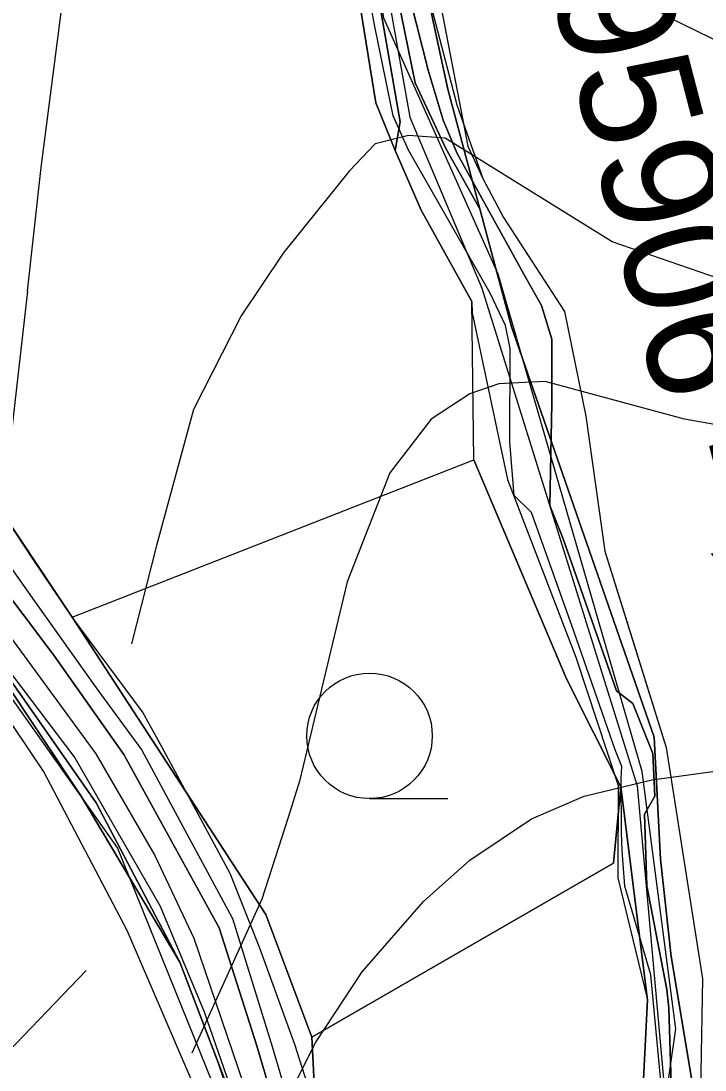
# Model space of a CAD drawing. Extents: x -1900516 to -575031, y -3809306 to -1157387.
# Drawn here: x -577899.5 to -577823.3, y -1159087.1 to -1158970.1 of the extents above; entities that cross this region are included whole.
import ezdxf

# ---------------------------------------------------------------- set-up
doc = ezdxf.new("R2010")
doc.units = 0
for name, color, linetype in [('01_OBVOD PÚ', 7, 'Continuous'), ('01_PARCELY_NÁVRH_PC', 7, 'Continuous'), ('01_PARCELY_NÁVRH_VHO', 7, 'Continuous'), ('01_PARCELY_NÁVRH_ŽP', 7, 'Continuous'), ('01_VRSTEVNICE', 7, 'Continuous'), ('02_KULTURY STAV', 7, 'Continuous'), ('03_PC_NÁVRH', 7, 'Continuous'), ('03_PC_OBJEKTY_NÁVRH', 7, 'Continuous'), ('04_ZPF_OP_ORGAN', 7, 'Continuous'), ('05_VHO_V_TOK', 7, 'Continuous'), ('06_ÚSES_IP', 7, 'Continuous')]:
    doc.layers.add(name, color=color, linetype=linetype)

msp = doc.modelspace()

# ---------------------------------------------------------------- linework, layer by layer
at = {"layer": '01_OBVOD PÚ'}
msp.add_lwpolyline([(-578005.33, -1159012.5), (-577952.04, -1158980.13), (-577944.7, -1158976.36), (-577940.17, -1158988.78), (-577938.98, -1158992.05), (-577933.85, -1158990.91), (-577931.95, -1158991.22), (-577926, -1158995.84), (-577924.4, -1158995.28), (-577922.09, -1158999.31), (-577909.88, -1159015.41), (-577902.44, -1159023.81), (-577893.83, -1159036.64), (-577849.06, -1159019.08), (-577849.26, -1159001.41), (-577854.91, -1158991.22), (-577857.83, -1158984.6), (-577859.99, -1158979.26), (-577862.32, -1158964.76)], dxfattribs=at)
at = {"layer": '01_PARCELY_NÁVRH_PC'}
for points in [[(-577856.89, -1159122.27), (-577869.01, -1159084.28), (-577872.9, -1159073.53), (-577876.23, -1159065.23), (-577883.85, -1159051.1), (-577886, -1159047.2), (-577893.83, -1159036.64), (-577898.14, -1159030.22), (-577902.44, -1159023.81)], [(-577905.5, -1159036.56), (-577893.55, -1159052.32), (-577884.04, -1159068.85), (-577879.11, -1159080.65), (-577870.41, -1159105.69)]]:
    msp.add_lwpolyline(points, dxfattribs=at)
at = {"layer": '01_PARCELY_NÁVRH_VHO'}
for points in [[(-577827.45, -1159096.26), (-577829.3, -1159076.53), (-577832.19, -1159066.64), (-577832.49, -1159062.64), (-577832.57, -1159060.64), (-577832.63, -1159054.64), (-577832.54, -1159053.29), (-577833.27, -1159051.43), (-577837.89, -1159038.18), (-577842.6, -1159024.97), (-577844.55, -1159023.05), (-577845.02, -1159017.07), (-577844.99, -1159006.66), (-577845.51, -1159004.11), (-577847.23, -1159000.48), (-577856.32, -1158984.53), (-577858.05, -1158980.72), (-577860.06, -1158970.92), (-577861.57, -1158962.8)], [(-577857.5, -1158962.37), (-577854.15, -1158975.62), (-577852.46, -1158981.21), (-577850.92, -1158984.91), (-577843.47, -1158998.37), (-577841.51, -1159001.86), (-577840.35, -1159005.62), (-577840.34, -1159012.76), (-577840.56, -1159024.19), (-577839.1, -1159027.91), (-577833.13, -1159044.85), (-577831.33, -1159046.25), (-577829.09, -1159051.82), (-577828.85, -1159056.6), (-577830.03, -1159058.61), (-577829.75, -1159066.61), (-577827.53, -1159078.15), (-577827.31, -1159080.24), (-577826.94, -1159092.24)]]:
    msp.add_lwpolyline(points, dxfattribs=at)
at = {"layer": '01_PARCELY_NÁVRH_ŽP'}
for points in [[(-577854.68, -1158958.24), (-577849.72, -1158984.08), (-577848.06, -1158987.7), (-577845.72, -1158992.07), (-577838.92, -1159002.52), (-577836.56, -1159014.23), (-577834.44, -1159029.27), (-577832.15, -1159036.64), (-577827.58, -1159051.16), (-577823.53, -1159076.95), (-577823.86, -1159093.64)], [(-577827.45, -1159096.26), (-577829.3, -1159076.53), (-577832.19, -1159066.64), (-577832.49, -1159062.64), (-577832.57, -1159060.64), (-577832.63, -1159054.64), (-577832.54, -1159053.29), (-577833.27, -1159051.43), (-577837.89, -1159038.18), (-577842.6, -1159024.97), (-577844.55, -1159023.05), (-577845.02, -1159017.07), (-577844.99, -1159006.66), (-577845.51, -1159004.11), (-577847.23, -1159000.48), (-577856.32, -1158984.53), (-577858.05, -1158980.72), (-577860.06, -1158970.92), (-577861.57, -1158962.8)], [(-577826.94, -1159092.24), (-577827.31, -1159080.24), (-577827.53, -1159078.15), (-577829.75, -1159066.61), (-577830.03, -1159058.61), (-577828.85, -1159056.6), (-577829.09, -1159051.82), (-577831.33, -1159046.25), (-577833.13, -1159044.85), (-577839.1, -1159027.91), (-577840.56, -1159024.19), (-577840.34, -1159012.76), (-577840.35, -1159005.62), (-577841.51, -1159001.86), (-577843.47, -1158998.37), (-577850.92, -1158984.91), (-577852.46, -1158981.21), (-577854.15, -1158975.62), (-577857.5, -1158962.37)], [(-577862.32, -1158964.76), (-577859.99, -1158979.26), (-577857.83, -1158984.6), (-577854.91, -1158991.22), (-577849.26, -1159001.41), (-577849.25, -1159002.68), (-577845.3, -1159021.28), (-577837.68, -1159041.11), (-577832.94, -1159055.39), (-577832.97, -1159065.69), (-577829.69, -1159079.32), (-577830.66, -1159098.54)]]:
    msp.add_lwpolyline(points, dxfattribs=at)
msp.add_lwpolyline([(-577932.31, -1159000.87), (-577930.98, -1158997.74), (-577917.36, -1159020.44), (-577905.5, -1159036.56), (-577893.55, -1159052.32), (-577884.04, -1159068.85), (-577879.11, -1159080.65), (-577870.41, -1159105.69), (-577866.62, -1159117.03), (-577878.07, -1159093.94), (-577887.72, -1159071.57), (-577897.03, -1159053.79), (-577922.09, -1159016.57)], close=True, dxfattribs=at)
at = {"layer": '01_VRSTEVNICE'}
for points in [[(-577898.83, -1159000.27), (-577897.3, -1158986.47), (-577894, -1158960.77), (-577889.06, -1158940.45), (-577884.97, -1158926.91), (-577881.87, -1158920.7), (-577880.03, -1158918.44), (-577877.35, -1158916.75), (-577871.71, -1158915.62), (-577865.78, -1158917.88), (-577860.7, -1158922.96), (-577856.19, -1158930.58), (-577850.12, -1158944.12), (-577839.12, -1158959.78), (-577833.05, -1158965.71), (-577827.41, -1158969.66), (-577814.71, -1158975.87), (-577794.39, -1158981.65), (-577775.2, -1158984.47), (-577752.63, -1158985.04), (-577733.44, -1158984.33)], [(-577898.83, -1159000.27), (-577897.3, -1158986.47), (-577894, -1158960.77), (-577889.06, -1158940.45), (-577884.97, -1158926.91), (-577881.87, -1158920.7), (-577880.03, -1158918.44), (-577877.35, -1158916.75), (-577871.71, -1158915.62), (-577865.78, -1158917.88), (-577860.7, -1158922.96), (-577856.19, -1158930.58), (-577850.12, -1158944.12), (-577839.12, -1158959.78), (-577833.05, -1158965.71), (-577827.41, -1158969.66), (-577814.71, -1158975.87), (-577794.39, -1158981.65), (-577775.2, -1158984.47), (-577752.63, -1158985.04), (-577733.44, -1158984.33)], [(-578068.7, -1158982.3), (-578057.68, -1158989.5), (-578049.15, -1158997.05), (-578038.8, -1159009.07), (-578032.65, -1159019.42), (-578027.47, -1159032.01), (-578022.16, -1159052.98), (-578018.11, -1159065.56), (-578014.61, -1159073.95), (-578009.58, -1159082.34), (-578003.15, -1159090.45), (-577999.09, -1159094.23), (-577985.25, -1159104.01), (-577973.5, -1159108.77), (-577961.76, -1159111.42), (-577953.93, -1159111.7), (-577941.07, -1159109.47), (-577927.92, -1159104.43), (-577913.1, -1159095.34), (-577902.75, -1159086.95), (-577892.27, -1159076.05)], [(-577632.38, -1159028.65), (-577644.83, -1159021.08), (-577655.56, -1159016.78), (-577667.41, -1159012.69), (-577679.26, -1159010.15), (-577715.38, -1159006.49), (-577761.09, -1159005.36), (-577821.76, -1158998.87), (-577833.61, -1158994.77), (-577852.24, -1158983.2), (-577856.33, -1158982.92), (-577860.04, -1158983.83), (-577862.96, -1158986.87), (-577870.3, -1158996.04), (-577875.01, -1159003.03)], [(-577898.83, -1159000.27), (-577900.8, -1159017.6)], [(-577875.01, -1159003.03), (-577880.32, -1159013.46), (-577884.44, -1159028.65), (-577887.23, -1159039.62)], [(-577728.26, -1159028.51), (-577746.16, -1159027.81), (-577757.34, -1159026.69), (-577825.57, -1159014.53), (-577841.09, -1159010.33), (-577846.27, -1159010.61), (-577849.48, -1159011.73), (-577853.82, -1159014.53), (-577858.43, -1159020.54), (-577863.19, -1159032.7), (-577868.5, -1159054.94), (-577869.76, -1159058.99), (-577872.69, -1159068.08), (-577880.51, -1159085.26)], [(-577969.59, -1159146.8), (-577954.49, -1159147.22), (-577937.15, -1159145.68), (-577923.73, -1159142.6), (-577910.31, -1159137.43), (-577904.15, -1159133.79), (-577897.86, -1159129.04), (-577892.41, -1159123.73), (-577884.16, -1159113.66), (-577870.59, -1159091.85), (-577866.68, -1159084.02), (-577861.51, -1159076.19), (-577854.66, -1159068.36), (-577849.48, -1159063.74), (-577842.63, -1159059.13), (-577836.76, -1159056.61), (-577829.21, -1159054.79), (-577819.14, -1159053.4), (-577800.69, -1159053.82), (-577775.52, -1159058.15), (-577762.09, -1159058.85), (-577746.99, -1159057.03), (-577723.92, -1159050.46)]]:
    msp.add_lwpolyline(points, dxfattribs=at)
at = {"layer": '02_KULTURY STAV'}
for points in [[(-577864.99, -1158936.99), (-577857.26, -1158981.39), (-577857.83, -1158984.6), (-577859.99, -1158979.26), (-577862.32, -1158964.76)], [(-577830.66, -1159098.54), (-577829.69, -1159079.32), (-577832.65, -1159055.55), (-577838.71, -1159043.52), (-577849.06, -1159019.08), (-577849.26, -1159001.41), (-577854.91, -1158991.22), (-577857.83, -1158984.6), (-577857.26, -1158981.39), (-577864.99, -1158936.99)], [(-577854.57, -1158965.52), (-577851.93, -1158977.73), (-577848.37, -1158991.08), (-577852.16, -1158984.37), (-577855.6, -1158977.03), (-577857.88, -1158965.7)], [(-577857.88, -1158965.7), (-577855.6, -1158977.03), (-577852.16, -1158984.37), (-577848.37, -1158991.08), (-577844.85, -1159004.25), (-577828.93, -1159050.02), (-577828.22, -1159063.62), (-577827.04, -1159074.49), (-577823.86, -1159093.64)], [(-577758.96, -1159353.13), (-577779.5, -1159306), (-577804.17, -1159248.7), (-577829.79, -1159191.6), (-577839.47, -1159167.79), (-577843.17, -1159158.72), (-577836.5, -1159148.02), (-577831.21, -1159135.01), (-577826.94, -1159117.49), (-577823.86, -1159093.64), (-577827.04, -1159074.49), (-577828.22, -1159063.62), (-577828.93, -1159050.02), (-577844.85, -1159004.25), (-577848.37, -1158991.08), (-577851.93, -1158977.73), (-577854.57, -1158965.52)], [(-577974.22, -1158998.63), (-577958.28, -1158992.23), (-577941.56, -1158984.96), (-577940.17, -1158988.78), (-577938.98, -1158992.05), (-577933.85, -1158990.91), (-577931, -1158997.18), (-577919.28, -1159016.74), (-577904.08, -1159039.93), (-577901.76, -1159043.18), (-577892.84, -1159056.59), (-577881.84, -1159075.11), (-577873.2, -1159097.68), (-577862.54, -1159120.67), (-577856, -1159136.79), (-577847.98, -1159156.16), (-577860, -1159170.5), (-577866.77, -1159178.55), (-577883.68, -1159198.67), (-577913.2, -1159230.14), (-577932.33, -1159248.38), (-577951.83, -1159268.88), (-577969.57, -1159286.63)], [(-577869.19, -1159098.2), (-577873.24, -1159084.45), (-577877.46, -1159071.29), (-577888.07, -1159051.95), (-577895.94, -1159040.84), (-577912.66, -1159018.62), (-577920.92, -1159007.59), (-577933.85, -1158990.91), (-577931.95, -1158991.22), (-577926, -1158995.84), (-577924.4, -1158995.28), (-577922.09, -1158999.31), (-577909.88, -1159015.41), (-577902.44, -1159023.81), (-577893.83, -1159036.64), (-577872.26, -1159069.78), (-577867.12, -1159083.46), (-577866.38, -1159098.11)], [(-577860.68, -1159056.87), (-577851.93, -1159056.87)]]:
    msp.add_lwpolyline(points, dxfattribs=at)
for points in [[(-577933.85, -1158990.91), (-577920.92, -1159007.59), (-577912.66, -1159018.62), (-577895.94, -1159040.84), (-577888.07, -1159051.95), (-577877.46, -1159071.29), (-577873.24, -1159084.45), (-577869.19, -1159098.2), (-577862.54, -1159120.67), (-577873.2, -1159097.68), (-577881.84, -1159075.11), (-577892.84, -1159056.59), (-577901.76, -1159043.18), (-577904.08, -1159039.93), (-577919.28, -1159016.74), (-577931, -1158997.18)], [(-577933.85, -1158990.91), (-577920.92, -1159007.59), (-577912.66, -1159018.62), (-577895.94, -1159040.84), (-577888.07, -1159051.95), (-577877.46, -1159071.29), (-577873.24, -1159084.45), (-577869.19, -1159098.2), (-577862.54, -1159120.67), (-577873.2, -1159097.68), (-577881.84, -1159075.11), (-577892.84, -1159056.59), (-577901.76, -1159043.18), (-577904.08, -1159039.93), (-577919.28, -1159016.74), (-577931, -1158997.18)], [(-577893.83, -1159036.64), (-577849.06, -1159019.08), (-577838.71, -1159043.52), (-577832.65, -1159055.55), (-577833.47, -1159064.05), (-577867.12, -1159083.46), (-577872.26, -1159069.78)], [(-577867.12, -1159083.46), (-577833.47, -1159064.05), (-577832.65, -1159055.55), (-577829.69, -1159079.32), (-577830.66, -1159098.54), (-577834.61, -1159122.27), (-577839.06, -1159139.48), (-577845.62, -1159154.03), (-577852.83, -1159136.93), (-577860.25, -1159118.16), (-577866.38, -1159098.11)]]:
    msp.add_lwpolyline(points, close=True, dxfattribs=at)
msp.add_circle((-577860.68, -1159049.87), 7, dxfattribs=at)
at = {"layer": '03_PC_NÁVRH'}
msp.add_lwpolyline([(-577928.98, -1158993.53), (-577924.18, -1159000.69), (-577917.97, -1159008.87), (-577906.23, -1159023.3), (-577898.05, -1159034.84), (-577890.98, -1159044.78), (-577886.08, -1159051.48), (-577881.03, -1159060.86), (-577875.97, -1159070.24), (-577871.52, -1159084.5), (-577866.48, -1159101.67), (-577861.43, -1159118.84), (-577857.08, -1159129.74), (-577849.7, -1159147.71), (-577845.56, -1159157.17), (-577838.38, -1159174.49), (-577831.19, -1159191.81), (-577822, -1159212.73), (-577810.98, -1159237.28), (-577799.95, -1159261.83), (-577793.6, -1159276.9), (-577787.26, -1159291.98), (-577773.69, -1159323.07), (-577760.12, -1159354.16)], dxfattribs=at)
at = {"layer": '03_PC_OBJEKTY_NÁVRH'}
msp.add_lwpolyline([(-577932.9, -1158991.06), (-577930.05, -1158996.73), (-577924.65, -1159005.86), (-577919.92, -1159012.1), (-577915.33, -1159018.95), (-577891.19, -1159051.88), (-577884.61, -1159063.23), (-577880.27, -1159072.45), (-577872.31, -1159095.81), (-577864.68, -1159120.13), (-577858.71, -1159135.82), (-577855.6, -1159143.28), (-577848.57, -1159157.35)], dxfattribs=at)
at = {"layer": '04_ZPF_OP_ORGAN'}
for points in [[(-577854.57, -1158965.52), (-577850.96, -1158979.48), (-577848.06, -1158987.7), (-577845.72, -1158992.07), (-577838.92, -1159002.52), (-577836.56, -1159014.23), (-577834.44, -1159029.27), (-577831.01, -1159040.22), (-577827.58, -1159051.16), (-577823.53, -1159076.95), (-577823.86, -1159093.64), (-577829.08, -1159126.25), (-577836.5, -1159148.02), (-577839.19, -1159165.95), (-577812.08, -1159228.47), (-577784.96, -1159291), (-577757.85, -1159353.11)], [(-577854.57, -1158965.52), (-577850.96, -1158979.48), (-577848.06, -1158987.7), (-577845.72, -1158992.07), (-577838.92, -1159002.52), (-577836.56, -1159014.23), (-577834.44, -1159029.27), (-577831.01, -1159040.22), (-577827.58, -1159051.16), (-577823.53, -1159076.95), (-577823.86, -1159093.64), (-577829.08, -1159126.25), (-577836.5, -1159148.02), (-577839.19, -1159165.95), (-577812.08, -1159228.47), (-577784.96, -1159291), (-577757.85, -1159353.11)], [(-577995.92, -1159064.13), (-577935.38, -1159028.44), (-577926.12, -1159023.96), (-577916.8, -1159020.65), (-577891.15, -1159057.33), (-577881.84, -1159075.11), (-577877.52, -1159086.4), (-577866.12, -1159120.5), (-577849.79, -1159158.32), (-577875.23, -1159188.61), (-577904.6, -1159220.3), (-577932.33, -1159248.38), (-577941.68, -1159253.33), (-577953.25, -1159256.11), (-577988.64, -1159195.19)], [(-577988.64, -1159195.19), (-577953.25, -1159256.11), (-577941.68, -1159253.33), (-577932.33, -1159248.38), (-577904.6, -1159220.3), (-577875.23, -1159188.61), (-577849.79, -1159158.32), (-577866.12, -1159120.5), (-577877.52, -1159086.4), (-577881.84, -1159075.11), (-577891.15, -1159057.33), (-577916.8, -1159020.65), (-577926.12, -1159023.96), (-577935.38, -1159028.44), (-577995.92, -1159064.13)]]:
    msp.add_lwpolyline(points, dxfattribs=at)
at = {"layer": '05_VHO_V_TOK'}
for p, q in [((-577863.97, -1158937.34), (-577856.19, -1158980.88)), ((-577856.19, -1158980.88), (-577848.17, -1158999.95)), ((-577848.17, -1158999.95), (-577830.85, -1159055.43)), ((-577830.85, -1159055.43), (-577827.42, -1159093.53))]:
    msp.add_line(p, q, dxfattribs=at)
at = {"layer": '06_ÚSES_IP'}
for points in [[(-577932.03, -1159251.82), (-577889.35, -1159206.35), (-577848.1, -1159159.99), (-577838.99, -1159146.45), (-577833.5, -1159131.04), (-577826.53, -1159082.53), (-577830.28, -1159053.85), (-577846.35, -1158998.36), (-577859.08, -1158969.82), (-577864.84, -1158928.81), (-577870.46, -1158865.96), (-577870.46, -1158839.56), (-577856.93, -1158803.77), (-577813.54, -1158754.32), (-577800.55, -1158720.82), (-577806.18, -1158689.73), (-577786.66, -1158633.2)], [(-577932.31, -1159000.87), (-577888.8, -1159062.4), (-577867.66, -1159114.64)]]:
    msp.add_lwpolyline(points, dxfattribs=at)

# ---------------------------------------------------------------- texts
at = {"layer": '05_VHO_V_TOK'}
msp.add_text('ID 10195906 -->', height=13, rotation=284.5749, dxfattribs=at).set_placement((-577853.42, -1158916.84))

doc.saveas('drawing.dxf')
